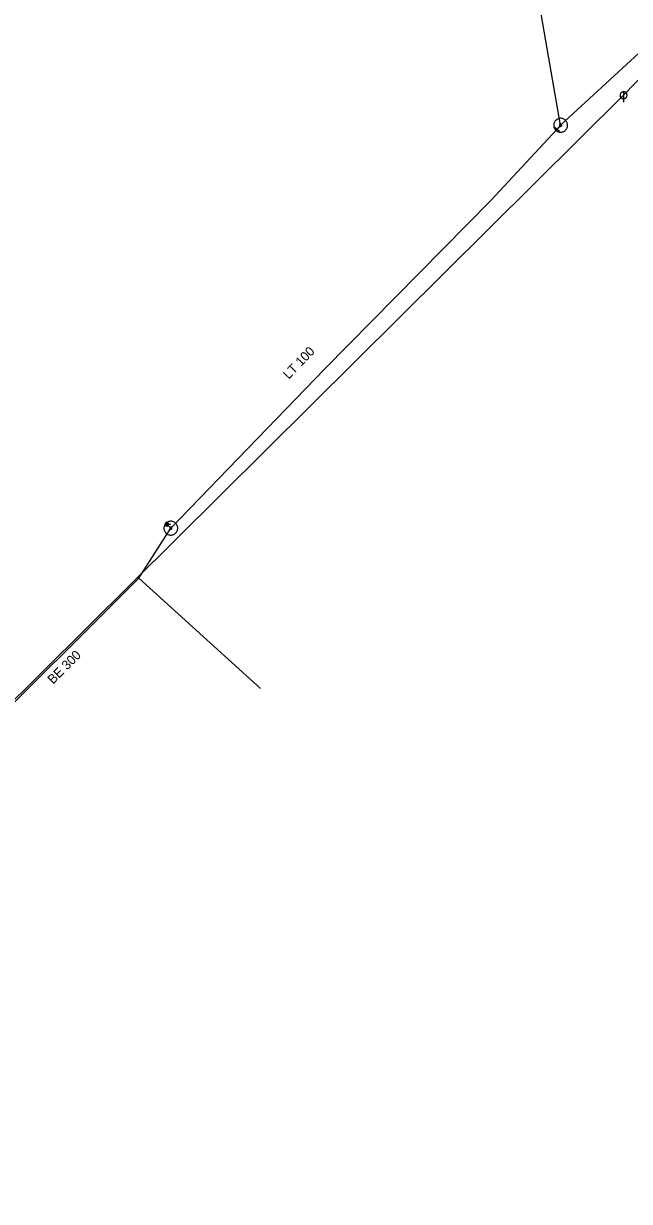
# Model space of a CAD drawing. Extents: x -687515 to -686506, y -974029 to -973461.
# Drawn here: x -687253.9 to -687210.1, y -973842.5 to -973757.5 of the extents above; entities that cross this region are included whole.
import ezdxf
from ezdxf.enums import TextEntityAlignment as Align

# ---------------------------------------------------------------- set-up
doc = ezdxf.new("R2010")
doc.units = 0
doc.header["$LTSCALE"] = 0.27
for name, color, linetype, lineweight in [('1', 7, 'Continuous', 13), ('13', 7, 'Continuous', 13), ('14', 7, 'Continuous', 25), ('17', 7, 'Continuous', 25), ('22', 7, 'Continuous', 13), ('34', 7, 'Continuous', 13), ('47', 7, 'Continuous', 13), ('9', 7, 'Continuous', 13)]:
    doc.layers.add(name, color=color, linetype=linetype, lineweight=lineweight)

msp = doc.modelspace()

# ---------------------------------------------------------------- linework, layer by layer
at = {"layer": '13'}
msp.add_line((-687245.543, -973797.536), (-687236.763, -973805.491), dxfattribs=at)
at = {"layer": '14'}
for p, q in [((-687210.551, -973762.688), (-687167.552, -973717.772)), ((-687288.241, -973839.708), (-687210.551, -973762.688))]:
    msp.add_line(p, q, dxfattribs=at)
at = {"layer": '14', "lineweight": 13}
for p, q in [((-687215.094, -973764.848), (-687215.373, -973765.146)), ((-687243.521, -973793.645), (-687243.233, -973793.923))]:
    msp.add_line(p, q, dxfattribs=at)
at = {"layer": '17'}
msp.add_line((-687209.456, -973759.651), (-687215.094, -973764.848), dxfattribs=at)
for points in [[(-687215.094, -973764.848), (-687221.719, -973726.77), (-687224.609, -973706.199)], [(-687243.233, -973793.923), (-687232.149, -973782.458), (-687220.142, -973770.278), (-687215.373, -973765.146)], [(-687303.35, -973856.497), (-687281.82, -973833.708), (-687245.543, -973797.535), (-687243.233, -973793.923)]]:
    msp.add_lwpolyline(points, dxfattribs=at)
at = {"layer": '22'}
msp.add_line((-687210.55, -973762.436), (-687210.551, -973763.179), dxfattribs=at)
msp.add_lwpolyline([(-687210.299, -973762.688), (-687210.3, -973762.662), (-687210.304, -973762.636), (-687210.31, -973762.61), (-687210.32, -973762.586), (-687210.332, -973762.562), (-687210.346, -973762.54), (-687210.363, -973762.519), (-687210.381, -973762.501), (-687210.402, -973762.484), (-687210.424, -973762.47), (-687210.448, -973762.458), (-687210.472, -973762.448), (-687210.498, -973762.442), (-687210.524, -973762.438), (-687210.55, -973762.436), (-687210.576, -973762.437), (-687210.602, -973762.441), (-687210.628, -973762.447), (-687210.653, -973762.457), (-687210.676, -973762.469), (-687210.698, -973762.483), (-687210.719, -973762.5), (-687210.737, -973762.518), (-687210.754, -973762.539), (-687210.768, -973762.561), (-687210.78, -973762.585), (-687210.79, -973762.609), (-687210.797, -973762.635), (-687210.801, -973762.661), (-687210.803, -973762.687), (-687210.802, -973762.713), (-687210.798, -973762.739), (-687210.791, -973762.765), (-687210.781, -973762.79), (-687210.769, -973762.813), (-687210.755, -973762.835), (-687210.738, -973762.856), (-687210.72, -973762.874), (-687210.699, -973762.891), (-687210.677, -973762.905), (-687210.654, -973762.917), (-687210.629, -973762.927), (-687210.603, -973762.934), (-687210.577, -973762.938), (-687210.551, -973762.94), (-687210.525, -973762.939), (-687210.499, -973762.935), (-687210.473, -973762.928), (-687210.449, -973762.918), (-687210.425, -973762.906), (-687210.403, -973762.892), (-687210.382, -973762.875), (-687210.364, -973762.857), (-687210.347, -973762.836), (-687210.333, -973762.814), (-687210.321, -973762.791), (-687210.311, -973762.766), (-687210.305, -973762.74), (-687210.301, -973762.714)], close=True, dxfattribs=at)
at = {"layer": '34'}
msp.add_line((-687215.188, -973765.311), (-687215.557, -973764.98), dxfattribs=at)
at = {"layer": '47'}
for points in [[(-687214.742, -973764.492), (-687214.781, -973764.458), (-687214.823, -973764.427), (-687214.869, -973764.402), (-687214.916, -973764.38), (-687214.966, -973764.364), (-687215.018, -973764.354), (-687215.07, -973764.349), (-687215.122, -973764.349), (-687215.174, -973764.354), (-687215.225, -973764.365), (-687215.275, -973764.382), (-687215.322, -973764.404), (-687215.368, -973764.429), (-687215.41, -973764.461), (-687215.449, -973764.496), (-687215.483, -973764.535), (-687215.514, -973764.577), (-687215.54, -973764.623), (-687215.561, -973764.67), (-687215.577, -973764.72), (-687215.587, -973764.772), (-687215.593, -973764.824), (-687215.593, -973764.877), (-687215.587, -973764.928), (-687215.576, -973764.979), (-687215.559, -973765.029), (-687215.538, -973765.077), (-687215.512, -973765.122), (-687215.48, -973765.164), (-687215.445, -973765.203), (-687215.406, -973765.237), (-687215.364, -973765.268), (-687215.318, -973765.295), (-687215.271, -973765.315), (-687215.221, -973765.331), (-687215.17, -973765.342), (-687215.117, -973765.348), (-687215.065, -973765.347), (-687215.013, -973765.341), (-687214.962, -973765.33), (-687214.912, -973765.313), (-687214.865, -973765.293), (-687214.819, -973765.266), (-687214.777, -973765.234), (-687214.738, -973765.199), (-687214.704, -973765.16), (-687214.673, -973765.118), (-687214.647, -973765.073), (-687214.626, -973765.025), (-687214.61, -973764.975), (-687214.599, -973764.924), (-687214.594, -973764.872), (-687214.594, -973764.82), (-687214.6, -973764.767), (-687214.611, -973764.716), (-687214.628, -973764.666), (-687214.649, -973764.619), (-687214.675, -973764.573), (-687214.707, -973764.531)], [(-687215.036, -973764.789), (-687215.042, -973764.783), (-687215.049, -973764.779), (-687215.056, -973764.774), (-687215.064, -973764.771), (-687215.073, -973764.768), (-687215.081, -973764.767), (-687215.09, -973764.765), (-687215.098, -973764.765), (-687215.107, -973764.767), (-687215.115, -973764.768), (-687215.124, -973764.771), (-687215.131, -973764.775), (-687215.138, -973764.779), (-687215.145, -973764.783), (-687215.152, -973764.79), (-687215.158, -973764.796), (-687215.162, -973764.803), (-687215.167, -973764.81), (-687215.17, -973764.818), (-687215.173, -973764.827), (-687215.174, -973764.835), (-687215.176, -973764.844), (-687215.176, -973764.852), (-687215.175, -973764.861), (-687215.173, -973764.869), (-687215.17, -973764.878), (-687215.166, -973764.885), (-687215.162, -973764.892), (-687215.158, -973764.899), (-687215.151, -973764.906), (-687215.145, -973764.912), (-687215.138, -973764.916), (-687215.131, -973764.921), (-687215.123, -973764.924), (-687215.114, -973764.927), (-687215.107, -973764.929), (-687215.097, -973764.93), (-687215.089, -973764.93), (-687215.08, -973764.929), (-687215.072, -973764.927), (-687215.063, -973764.924), (-687215.056, -973764.92), (-687215.049, -973764.916), (-687215.042, -973764.912), (-687215.035, -973764.905), (-687215.029, -973764.899), (-687215.025, -973764.892), (-687215.02, -973764.885), (-687215.017, -973764.877), (-687215.014, -973764.868), (-687215.012, -973764.861), (-687215.011, -973764.851), (-687215.011, -973764.843), (-687215.013, -973764.834), (-687215.014, -973764.826), (-687215.017, -973764.817), (-687215.021, -973764.81), (-687215.025, -973764.803), (-687215.029, -973764.796)], [(-687242.898, -973793.551), (-687242.939, -973793.518), (-687242.983, -973793.489), (-687243.029, -973793.466), (-687243.078, -973793.447), (-687243.129, -973793.433), (-687243.181, -973793.426), (-687243.233, -973793.423), (-687243.285, -973793.426), (-687243.336, -973793.434), (-687243.387, -973793.447), (-687243.436, -973793.466), (-687243.483, -973793.49), (-687243.526, -973793.518), (-687243.567, -973793.551), (-687243.604, -973793.588), (-687243.637, -973793.629), (-687243.666, -973793.673), (-687243.689, -973793.72), (-687243.708, -973793.768), (-687243.722, -973793.819), (-687243.729, -973793.871), (-687243.732, -973793.923), (-687243.73, -973793.976), (-687243.722, -973794.027), (-687243.708, -973794.077), (-687243.689, -973794.126), (-687243.665, -973794.173), (-687243.637, -973794.216), (-687243.604, -973794.257), (-687243.567, -973794.294), (-687243.526, -973794.327), (-687243.482, -973794.356), (-687243.436, -973794.38), (-687243.387, -973794.398), (-687243.336, -973794.412), (-687243.285, -973794.42), (-687243.232, -973794.423), (-687243.18, -973794.42), (-687243.128, -973794.412), (-687243.078, -973794.398), (-687243.029, -973794.379), (-687242.982, -973794.356), (-687242.939, -973794.327), (-687242.898, -973794.294), (-687242.861, -973794.257), (-687242.828, -973794.216), (-687242.799, -973794.172), (-687242.776, -973794.126), (-687242.757, -973794.077), (-687242.743, -973794.026), (-687242.735, -973793.975), (-687242.733, -973793.923), (-687242.735, -973793.871), (-687242.744, -973793.819), (-687242.757, -973793.768), (-687242.776, -973793.719), (-687242.8, -973793.673), (-687242.828, -973793.629), (-687242.861, -973793.588)], [(-687243.178, -973793.862), (-687243.184, -973793.856), (-687243.192, -973793.852), (-687243.199, -973793.848), (-687243.207, -973793.845), (-687243.215, -973793.842), (-687243.224, -973793.841), (-687243.233, -973793.84), (-687243.241, -973793.841), (-687243.249, -973793.843), (-687243.258, -973793.845), (-687243.266, -973793.848), (-687243.274, -973793.852), (-687243.281, -973793.856), (-687243.287, -973793.861), (-687243.293, -973793.868), (-687243.299, -973793.874), (-687243.303, -973793.882), (-687243.307, -973793.889), (-687243.31, -973793.897), (-687243.313, -973793.905), (-687243.314, -973793.914), (-687243.315, -973793.923), (-687243.314, -973793.931), (-687243.313, -973793.94), (-687243.31, -973793.948), (-687243.307, -973793.956), (-687243.303, -973793.964), (-687243.299, -973793.971), (-687243.294, -973793.977), (-687243.287, -973793.983), (-687243.281, -973793.989), (-687243.273, -973793.993), (-687243.266, -973793.997), (-687243.258, -973794), (-687243.25, -973794.003), (-687243.242, -973794.004), (-687243.232, -973794.005), (-687243.224, -973794.004), (-687243.215, -973794.003), (-687243.207, -973794), (-687243.199, -973793.997), (-687243.191, -973793.993), (-687243.184, -973793.989), (-687243.178, -973793.984), (-687243.172, -973793.977), (-687243.166, -973793.971), (-687243.162, -973793.963), (-687243.158, -973793.956), (-687243.155, -973793.948), (-687243.152, -973793.94), (-687243.151, -973793.932), (-687243.15, -973793.922), (-687243.151, -973793.914), (-687243.153, -973793.906), (-687243.155, -973793.897), (-687243.158, -973793.889), (-687243.162, -973793.881), (-687243.166, -973793.874), (-687243.171, -973793.868)]]:
    msp.add_lwpolyline(points, close=True, dxfattribs=at)
at = {"layer": '9'}
msp.add_line((-687243.394, -973793.645), (-687243.269, -973793.645), dxfattribs=at)
for points in [[(-687243.521, -973793.771), (-687243.508, -973793.77), (-687243.495, -973793.768), (-687243.482, -973793.765), (-687243.47, -973793.76), (-687243.458, -973793.754), (-687243.447, -973793.747), (-687243.437, -973793.739), (-687243.427, -973793.729), (-687243.419, -973793.719), (-687243.412, -973793.708), (-687243.406, -973793.696), (-687243.401, -973793.684), (-687243.398, -973793.671), (-687243.396, -973793.658), (-687243.394, -973793.645), (-687243.395, -973793.632), (-687243.397, -973793.619), (-687243.4, -973793.606), (-687243.405, -973793.594), (-687243.411, -973793.582), (-687243.418, -973793.571), (-687243.426, -973793.561), (-687243.436, -973793.551), (-687243.446, -973793.543), (-687243.457, -973793.536), (-687243.469, -973793.53), (-687243.481, -973793.525), (-687243.494, -973793.522), (-687243.507, -973793.52), (-687243.52, -973793.519), (-687243.533, -973793.519), (-687243.546, -973793.521), (-687243.559, -973793.524), (-687243.571, -973793.529), (-687243.583, -973793.535), (-687243.594, -973793.542), (-687243.604, -973793.55), (-687243.614, -973793.56), (-687243.622, -973793.57), (-687243.629, -973793.581), (-687243.635, -973793.593), (-687243.64, -973793.605), (-687243.643, -973793.618), (-687243.645, -973793.631), (-687243.647, -973793.644), (-687243.646, -973793.657), (-687243.644, -973793.67), (-687243.641, -973793.683), (-687243.636, -973793.695), (-687243.63, -973793.707), (-687243.623, -973793.718), (-687243.615, -973793.728), (-687243.605, -973793.738), (-687243.595, -973793.746), (-687243.584, -973793.753), (-687243.572, -973793.759), (-687243.56, -973793.764), (-687243.547, -973793.767), (-687243.534, -973793.769)], [(-687243.521, -973793.751), (-687243.51, -973793.751), (-687243.499, -973793.749), (-687243.488, -973793.746), (-687243.478, -973793.742), (-687243.468, -973793.737), (-687243.459, -973793.731), (-687243.45, -973793.724), (-687243.442, -973793.716), (-687243.435, -973793.707), (-687243.429, -973793.698), (-687243.424, -973793.688), (-687243.42, -973793.678), (-687243.417, -973793.667), (-687243.415, -973793.656), (-687243.414, -973793.645), (-687243.414, -973793.634), (-687243.416, -973793.623), (-687243.419, -973793.612), (-687243.423, -973793.602), (-687243.428, -973793.592), (-687243.434, -973793.583), (-687243.441, -973793.574), (-687243.449, -973793.566), (-687243.458, -973793.559), (-687243.467, -973793.553), (-687243.477, -973793.548), (-687243.487, -973793.544), (-687243.498, -973793.541), (-687243.509, -973793.539), (-687243.52, -973793.539), (-687243.531, -973793.538), (-687243.542, -973793.54), (-687243.553, -973793.543), (-687243.563, -973793.547), (-687243.573, -973793.552), (-687243.582, -973793.558), (-687243.591, -973793.565), (-687243.599, -973793.573), (-687243.606, -973793.582), (-687243.612, -973793.591), (-687243.617, -973793.601), (-687243.621, -973793.611), (-687243.624, -973793.622), (-687243.626, -973793.633), (-687243.627, -973793.644), (-687243.627, -973793.655), (-687243.625, -973793.666), (-687243.622, -973793.677), (-687243.618, -973793.687), (-687243.613, -973793.697), (-687243.607, -973793.706), (-687243.6, -973793.715), (-687243.592, -973793.723), (-687243.583, -973793.73), (-687243.574, -973793.736), (-687243.564, -973793.741), (-687243.554, -973793.745), (-687243.543, -973793.748), (-687243.532, -973793.75)], [(-687243.521, -973793.732), (-687243.512, -973793.731), (-687243.503, -973793.73), (-687243.494, -973793.727), (-687243.486, -973793.724), (-687243.478, -973793.72), (-687243.47, -973793.715), (-687243.463, -973793.709), (-687243.457, -973793.703), (-687243.451, -973793.696), (-687243.446, -973793.688), (-687243.442, -973793.68), (-687243.439, -973793.672), (-687243.436, -973793.663), (-687243.435, -973793.654), (-687243.433, -973793.645), (-687243.434, -973793.636), (-687243.435, -973793.627), (-687243.438, -973793.618), (-687243.441, -973793.61), (-687243.445, -973793.602), (-687243.45, -973793.594), (-687243.456, -973793.587), (-687243.462, -973793.581), (-687243.469, -973793.575), (-687243.477, -973793.57), (-687243.485, -973793.566), (-687243.493, -973793.563), (-687243.502, -973793.56), (-687243.511, -973793.559), (-687243.52, -973793.558), (-687243.529, -973793.558), (-687243.538, -973793.559), (-687243.547, -973793.562), (-687243.555, -973793.565), (-687243.563, -973793.569), (-687243.571, -973793.574), (-687243.578, -973793.58), (-687243.584, -973793.586), (-687243.59, -973793.593), (-687243.595, -973793.601), (-687243.599, -973793.609), (-687243.602, -973793.617), (-687243.605, -973793.626), (-687243.606, -973793.635), (-687243.608, -973793.644), (-687243.607, -973793.653), (-687243.606, -973793.662), (-687243.603, -973793.671), (-687243.6, -973793.679), (-687243.596, -973793.687), (-687243.591, -973793.695), (-687243.585, -973793.702), (-687243.579, -973793.708), (-687243.572, -973793.714), (-687243.564, -973793.719), (-687243.556, -973793.723), (-687243.548, -973793.726), (-687243.539, -973793.729), (-687243.53, -973793.73)], [(-687243.521, -973793.712), (-687243.514, -973793.712), (-687243.507, -973793.71), (-687243.5, -973793.709), (-687243.494, -973793.706), (-687243.488, -973793.703), (-687243.482, -973793.699), (-687243.476, -973793.695), (-687243.471, -973793.69), (-687243.467, -973793.684), (-687243.463, -973793.678), (-687243.46, -973793.672), (-687243.457, -973793.666), (-687243.456, -973793.659), (-687243.454, -973793.652), (-687243.453, -973793.645), (-687243.453, -973793.638), (-687243.455, -973793.631), (-687243.456, -973793.624), (-687243.459, -973793.618), (-687243.462, -973793.611), (-687243.466, -973793.606), (-687243.47, -973793.6), (-687243.475, -973793.595), (-687243.481, -973793.591), (-687243.487, -973793.587), (-687243.493, -973793.584), (-687243.499, -973793.581), (-687243.506, -973793.579), (-687243.513, -973793.578), (-687243.52, -973793.578), (-687243.527, -973793.577), (-687243.534, -973793.578), (-687243.541, -973793.58), (-687243.547, -973793.583), (-687243.554, -973793.586), (-687243.559, -973793.59), (-687243.565, -973793.594), (-687243.57, -973793.599), (-687243.574, -973793.605), (-687243.578, -973793.61), (-687243.581, -973793.617), (-687243.584, -973793.623), (-687243.586, -973793.63), (-687243.587, -973793.637), (-687243.588, -973793.644), (-687243.588, -973793.651), (-687243.587, -973793.658), (-687243.585, -973793.665), (-687243.582, -973793.671), (-687243.579, -973793.677), (-687243.575, -973793.683), (-687243.571, -973793.689), (-687243.566, -973793.694), (-687243.56, -973793.698), (-687243.555, -973793.702), (-687243.548, -973793.705), (-687243.542, -973793.708), (-687243.535, -973793.709), (-687243.528, -973793.711)], [(-687243.521, -973793.692), (-687243.516, -973793.692), (-687243.511, -973793.691), (-687243.506, -973793.69), (-687243.502, -973793.688), (-687243.497, -973793.686), (-687243.493, -973793.683), (-687243.49, -973793.68), (-687243.486, -973793.676), (-687243.483, -973793.673), (-687243.48, -973793.669), (-687243.478, -973793.664), (-687243.476, -973793.66), (-687243.475, -973793.655), (-687243.474, -973793.65), (-687243.473, -973793.645), (-687243.473, -973793.64), (-687243.474, -973793.635), (-687243.475, -973793.63), (-687243.477, -973793.626), (-687243.479, -973793.621), (-687243.482, -973793.617), (-687243.485, -973793.613), (-687243.489, -973793.61), (-687243.492, -973793.607), (-687243.496, -973793.604), (-687243.501, -973793.602), (-687243.505, -973793.6), (-687243.51, -973793.599), (-687243.515, -973793.598), (-687243.52, -973793.598), (-687243.525, -973793.597), (-687243.53, -973793.598), (-687243.535, -973793.599), (-687243.539, -973793.601), (-687243.544, -973793.603), (-687243.548, -973793.606), (-687243.552, -973793.609), (-687243.555, -973793.612), (-687243.558, -973793.616), (-687243.561, -973793.62), (-687243.563, -973793.625), (-687243.565, -973793.629), (-687243.566, -973793.634), (-687243.567, -973793.639), (-687243.568, -973793.644), (-687243.568, -973793.649), (-687243.567, -973793.654), (-687243.566, -973793.659), (-687243.564, -973793.663), (-687243.562, -973793.668), (-687243.559, -973793.672), (-687243.556, -973793.675), (-687243.553, -973793.679), (-687243.549, -973793.682), (-687243.545, -973793.685), (-687243.54, -973793.687), (-687243.536, -973793.689), (-687243.531, -973793.69), (-687243.526, -973793.691)], [(-687243.521, -973793.672), (-687243.518, -973793.672), (-687243.515, -973793.672), (-687243.513, -973793.671), (-687243.51, -973793.67), (-687243.507, -973793.669), (-687243.505, -973793.667), (-687243.503, -973793.665), (-687243.501, -973793.663), (-687243.499, -973793.661), (-687243.497, -973793.659), (-687243.496, -973793.656), (-687243.495, -973793.653), (-687243.494, -973793.651), (-687243.494, -973793.648), (-687243.494, -973793.645), (-687243.493, -973793.642), (-687243.493, -973793.639), (-687243.494, -973793.636), (-687243.495, -973793.634), (-687243.496, -973793.631), (-687243.498, -973793.629), (-687243.5, -973793.626), (-687243.502, -973793.624), (-687243.504, -973793.623), (-687243.506, -973793.621), (-687243.509, -973793.62), (-687243.512, -973793.619), (-687243.514, -973793.618), (-687243.517, -973793.618), (-687243.52, -973793.617), (-687243.523, -973793.617), (-687243.526, -973793.617), (-687243.529, -973793.618), (-687243.531, -973793.619), (-687243.534, -973793.62), (-687243.536, -973793.622), (-687243.539, -973793.623), (-687243.541, -973793.625), (-687243.542, -973793.628), (-687243.544, -973793.63), (-687243.545, -973793.633), (-687243.546, -973793.635), (-687243.547, -973793.638), (-687243.547, -973793.641), (-687243.549, -973793.644), (-687243.548, -973793.647), (-687243.548, -973793.65), (-687243.547, -973793.652), (-687243.546, -973793.655), (-687243.545, -973793.658), (-687243.543, -973793.66), (-687243.542, -973793.662), (-687243.54, -973793.664), (-687243.537, -973793.666), (-687243.535, -973793.668), (-687243.532, -973793.669), (-687243.53, -973793.67), (-687243.527, -973793.671), (-687243.524, -973793.671)], [(-687243.521, -973793.653), (-687243.52, -973793.653), (-687243.519, -973793.653), (-687243.519, -973793.652), (-687243.518, -973793.652), (-687243.517, -973793.652), (-687243.516, -973793.651), (-687243.516, -973793.651), (-687243.515, -973793.65), (-687243.515, -973793.65), (-687243.514, -973793.649), (-687243.514, -973793.648), (-687243.514, -973793.647), (-687243.513, -973793.647), (-687243.513, -973793.646), (-687243.512, -973793.645), (-687243.512, -973793.644), (-687243.512, -973793.643), (-687243.513, -973793.643), (-687243.513, -973793.642), (-687243.513, -973793.641), (-687243.514, -973793.64), (-687243.514, -973793.64), (-687243.515, -973793.639), (-687243.515, -973793.639), (-687243.516, -973793.638), (-687243.517, -973793.638), (-687243.518, -973793.637), (-687243.518, -973793.637), (-687243.519, -973793.637), (-687243.52, -973793.637), (-687243.521, -973793.637), (-687243.522, -973793.637), (-687243.522, -973793.637), (-687243.523, -973793.637), (-687243.524, -973793.637), (-687243.525, -973793.638), (-687243.525, -973793.638), (-687243.526, -973793.639), (-687243.526, -973793.639), (-687243.527, -973793.64), (-687243.527, -973793.641), (-687243.528, -973793.642), (-687243.528, -973793.642), (-687243.528, -973793.643), (-687243.529, -973793.644), (-687243.529, -973793.645), (-687243.529, -973793.646), (-687243.529, -973793.646), (-687243.528, -973793.647), (-687243.528, -973793.648), (-687243.527, -973793.649), (-687243.527, -973793.649), (-687243.526, -973793.65), (-687243.526, -973793.65), (-687243.525, -973793.651), (-687243.524, -973793.651), (-687243.523, -973793.651), (-687243.523, -973793.652), (-687243.522, -973793.652)]]:
    msp.add_lwpolyline(points, close=True, dxfattribs=at)
msp.add_lwpolyline([(-687243.303, -973793.614), (-687243.269, -973793.645), (-687243.304, -973793.676)], dxfattribs=at)

# ---------------------------------------------------------------- texts
at = {"layer": '1'}
for s, rotation, p in [('LT 100', 46, (-687233.757, -973782.215)), ('BE 300', 45, (-687250.695, -973804.178))]:
    msp.add_text(s, height=0.6667, rotation=rotation, dxfattribs=at).set_placement(p, align=Align.CENTER)

doc.saveas('drawing.dxf')
